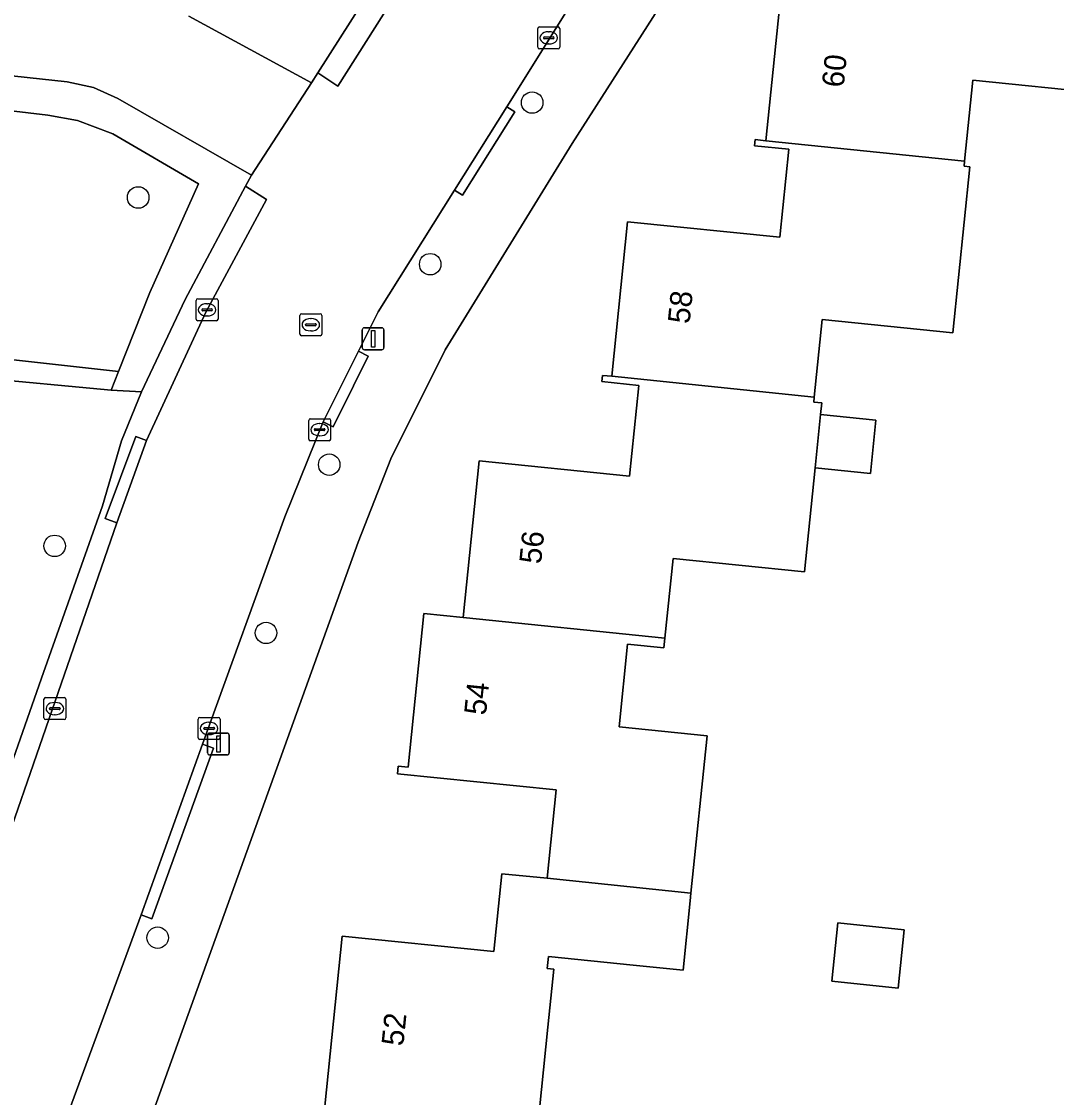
# Model space of a CAD drawing. Extents: x 162396 to 163643, y 386452 to 387406.
# Drawn here: x 162900.94 to 162948.05, y 386943.96 to 386992.93 of the extents above; entities that cross this region are included whole.
import ezdxf

# ---------------------------------------------------------------- set-up
doc = ezdxf.new("R2010")
doc.units = 0
for name, color, linetype in [('IMGEO_Boom', 7, 'Continuous'), ('IMGEO_Erf', 7, 'Continuous'), ('IMGEO_Groenvoorziening', 7, 'Continuous'), ('IMGEO_Haag', 7, 'Continuous'), ('IMGEO_Kolk', 7, 'Continuous'), ('IMGEO_Lichtmast', 7, 'Continuous'), ('IMGEO_Pand', 7, 'Continuous'), ('IMGEO_Pand_nummerreeks', 7, 'Continuous'), ('IMGEO_Rijbaan_lokaal_open', 7, 'Continuous'), ('IMGEO_Rioolput', 7, 'Continuous'), ('IMGEO_Voetpad_open', 7, 'Continuous')]:
    doc.layers.add(name, color=color, linetype=linetype)

msp = doc.modelspace()

# ---------------------------------------------------------------- linework, layer by layer
at = {"layer": 'IMGEO_Boom'}
for centre in [(162924.183, 386989.242), (162906.251, 386984.922), (162919.544, 386981.885), (162914.946, 386972.763), (162902.45, 386969.064), (162912.072, 386965.103), (162907.136, 386951.232)]:
    msp.add_circle(centre, 0.489, dxfattribs=at)
at = {"layer": 'IMGEO_Erf'}
for points in [[(162989.314, 387008.671), (162953.541, 387031.202), (162934.073, 387000), (162925.999, 386987.383), (162920.22, 386977.995), (162917.756, 386973.029), (162916.265, 386969.23), (162904.686, 386937.076)], [(162914.742, 386943.561), (162915.534, 386951.304), (162922.441, 386950.597), (162922.804, 386954.144), (162924.859, 386953.935), (162925.27, 386957.954), (162918.054, 386958.692), (162918.089, 386959.035), (162918.541, 386958.988), (162919.256, 386965.982), (162921.041, 386965.8), (162921.771, 386972.936), (162928.609, 386972.237), (162929.032, 386976.371), (162927.352, 386976.543), (162927.381, 386976.826), (162927.807, 386976.785), (162928.527, 386983.817), (162935.45, 386983.109), (162935.86, 386987.116), (162934.303, 386987.275), (162934.331, 386987.557), (162934.818, 386987.507), (162935.544, 386994.604)], [(162950.196, 386989.656), (162944.244, 386990.265), (162943.867, 386986.581), (162943.843, 386986.342), (162944.107, 386986.315), (162943.334, 386978.763), (162937.387, 386979.372), (162937.025, 386975.84), (162937.002, 386975.612), (162937.368, 386975.574), (162937.313, 386975.039), (162939.83, 386974.781), (162939.583, 386972.362), (162937.066, 386972.62), (162936.581, 386967.884), (162930.595, 386968.496), (162930.223, 386964.861), (162930.178, 386964.422), (162928.523, 386964.591), (162928.139, 386960.829), (162932.144, 386960.419), (162931.412, 386953.265), (162931.375, 386952.907), (162931.052, 386949.754), (162928.784, 386949.986), (162924.93, 386950.38), (162924.873, 386949.827), (162925.167, 386949.797), (162924.897, 386947.155), (162924.409, 386942.385)], [(162904.623, 386970.887), (162905.487, 386973.848), (162906.409, 386976.073), (162905.02, 386976.148), (162898.862, 386976.722), (162898.914, 386977.188), (162897.692, 386977.322), (162896.433, 386966.033), (162895.395, 386966.149), (162895.091, 386963.422), (162896.141, 386963.305), (162895.504, 386957.59), (162896.723, 386957.446), (162898.025, 386957.293)], [(162900.342, 386958.755), (162901.853, 386963.037), (162902.204, 386964.031), (162904.623, 386970.887)]]:
    msp.add_lwpolyline(points, dxfattribs=at)
msp.add_lwpolyline([(162941.112, 386951.594), (162940.841, 386948.938), (162937.818, 386949.247), (162938.089, 386951.903)], close=True, dxfattribs=at)
at = {"layer": 'IMGEO_Groenvoorziening'}
for points in [[(162908.564, 386993.174), (162914.143, 386990.14), (162914.431, 386990.593), (162920.419, 387000), (162926.857, 387010.23)], [(162877.089, 386980.146), (162905.357, 386976.996), (162906.789, 386980.594), (162908.991, 386985.537), (162905.094, 386987.821), (162903.49, 386988.432), (162902.139, 386988.672), (162899.185, 386989.025)]]:
    msp.add_lwpolyline(points, dxfattribs=at)
for points in [[(162911.138, 386985.441), (162911.404, 386985.942), (162905.331, 386989.429), (162904.217, 386989.923), (162903.025, 386990.18), (162899.365, 386990.578), (162899.185, 386989.025), (162902.139, 386988.672), (162903.49, 386988.432), (162905.094, 386987.821), (162908.991, 386985.537), (162906.789, 386980.594), (162905.357, 386976.996), (162905.02, 386976.148), (162906.409, 386976.073), (162908.397, 386980.273)], [(162877.089, 386980.146), (162876.045, 386971.774), (162876.857, 386971.684), (162877.411, 386976.654), (162877.733, 386979.546), (162892.723, 386977.876), (162897.692, 386977.322), (162898.914, 386977.188), (162898.862, 386976.722), (162905.02, 386976.148), (162905.357, 386976.996)]]:
    msp.add_lwpolyline(points, close=True, dxfattribs=at)
at = {"layer": 'IMGEO_Haag'}
msp.add_lwpolyline([(162877.089, 386980.146), (162876.045, 386971.774), (162876.857, 386971.684), (162877.411, 386976.654), (162877.733, 386979.546), (162892.723, 386977.876), (162897.692, 386977.322), (162898.914, 386977.188), (162898.862, 386976.722), (162905.02, 386976.148), (162905.357, 386976.996)], close=True, dxfattribs=at)
at = {"layer": 'IMGEO_Kolk'}
for p, q in [((162924.438, 386991.763), (162924.438, 386992.615)), ((162924.513, 386992.689), (162925.365, 386992.689)), ((162925.439, 386992.615), (162925.439, 386991.763)), ((162924.697, 386992.183), (162924.697, 386992.195)), ((162925.135, 386992.146), (162924.737, 386992.146)), ((162924.74, 386992.232), (162925.138, 386992.232)), ((162924.926, 386992.469), (162924.951, 386992.469)), ((162925.181, 386992.195), (162925.181, 386992.183)), ((162925.365, 386991.689), (162924.513, 386991.689)), ((162924.949, 386991.909), (162924.924, 386991.909)), ((162908.962, 386980.309), (162909.814, 386980.309)), ((162908.887, 386979.383), (162908.887, 386980.235)), ((162909.146, 386979.803), (162909.146, 386979.815)), ((162909.189, 386979.852), (162909.587, 386979.852)), ((162909.375, 386980.089), (162909.4, 386980.089)), ((162909.63, 386979.815), (162909.63, 386979.803)), ((162909.888, 386980.235), (162909.888, 386979.383)), ((162909.584, 386979.766), (162909.186, 386979.766)), ((162909.398, 386979.529), (162909.373, 386979.529)), ((162909.814, 386979.309), (162908.962, 386979.309)), ((162914.011, 386973.927), (162914.011, 386974.779)), ((162914.086, 386974.853), (162914.938, 386974.853)), ((162914.499, 386974.633), (162914.524, 386974.633)), ((162915.012, 386974.779), (162915.012, 386973.927)), ((162914.27, 386974.347), (162914.27, 386974.359)), ((162914.708, 386974.31), (162914.31, 386974.31)), ((162914.313, 386974.396), (162914.711, 386974.396)), ((162914.522, 386974.073), (162914.497, 386974.073)), ((162914.754, 386974.359), (162914.754, 386974.347)), ((162914.938, 386973.853), (162914.086, 386973.853)), ((162901.958, 386961.232), (162901.958, 386962.084)), ((162902.033, 386962.158), (162902.885, 386962.158)), ((162902.26, 386961.701), (162902.658, 386961.701)), ((162902.446, 386961.938), (162902.471, 386961.938)), ((162902.959, 386962.084), (162902.959, 386961.232)), ((162902.217, 386961.652), (162902.217, 386961.664)), ((162902.655, 386961.615), (162902.257, 386961.615)), ((162902.469, 386961.378), (162902.444, 386961.378)), ((162902.701, 386961.664), (162902.701, 386961.652)), ((162909.054, 386961.257), (162909.906, 386961.257)), ((162902.885, 386961.158), (162902.033, 386961.158)), ((162908.979, 386960.331), (162908.979, 386961.183)), ((162909.238, 386960.751), (162909.238, 386960.763)), ((162909.676, 386960.714), (162909.278, 386960.714)), ((162909.281, 386960.8), (162909.679, 386960.8)), ((162909.467, 386961.037), (162909.492, 386961.037)), ((162909.722, 386960.763), (162909.722, 386960.751)), ((162909.98, 386961.183), (162909.98, 386960.331)), ((162909.906, 386960.257), (162909.054, 386960.257)), ((162909.49, 386960.477), (162909.465, 386960.477))]:
    msp.add_line(p, q, dxfattribs=at)
for points in [[(162924.438, 386991.763), (162924.438, 386992.615)], [(162924.513, 386992.689), (162925.365, 386992.689)], [(162925.439, 386992.615), (162925.439, 386991.763)], [(162925.365, 386991.689), (162924.513, 386991.689)], [(162908.962, 386980.309), (162909.814, 386980.309)], [(162908.887, 386979.383), (162908.887, 386980.235)], [(162909.888, 386980.235), (162909.888, 386979.383)], [(162909.814, 386979.309), (162908.962, 386979.309)], [(162914.011, 386973.927), (162914.011, 386974.779)], [(162914.086, 386974.853), (162914.938, 386974.853)], [(162915.012, 386974.779), (162915.012, 386973.927)], [(162914.938, 386973.853), (162914.086, 386973.853)], [(162901.958, 386961.232), (162901.958, 386962.084)], [(162902.033, 386962.158), (162902.885, 386962.158)], [(162902.959, 386962.084), (162902.959, 386961.232)], [(162909.054, 386961.257), (162909.906, 386961.257)], [(162902.885, 386961.158), (162902.033, 386961.158)], [(162908.979, 386960.331), (162908.979, 386961.183)], [(162909.98, 386961.183), (162909.98, 386960.331)], [(162909.906, 386960.257), (162909.054, 386960.257)]]:
    msp.add_lwpolyline(points, dxfattribs=at)
for centre, radius, start, end in [((162924.515, 386992.613), 0.0765, 91.552, 178.448), ((162924.515, 386992.613), 0.0765, 91.552, 178.448), ((162925.363, 386992.613), 0.0765, 1.552, 88.448), ((162925.363, 386992.613), 0.0765, 1.552, 88.448), ((162924.737, 386992.192), 0.0403, 85.8775, 175.7526), ((162924.734, 386992.182), 0.0366, 178.938, 274.7102), ((162925.138, 386992.189), 0.043, 264.8664, 352.4533), ((162925.142, 386992.194), 0.0386, 1.7309, 96.639), ((162924.515, 386991.765), 0.0765, 181.552, 268.448), ((162924.515, 386991.765), 0.0765, 181.552, 268.448), ((162925.363, 386991.765), 0.0765, 271.552, 358.448), ((162925.363, 386991.765), 0.0765, 271.552, 358.448), ((162908.964, 386980.233), 0.0765, 91.552, 178.448), ((162908.964, 386980.233), 0.0765, 91.552, 178.448), ((162909.812, 386980.233), 0.0765, 1.552, 88.448), ((162909.812, 386980.233), 0.0765, 1.552, 88.448), ((162909.186, 386979.812), 0.0403, 85.8775, 175.7526), ((162909.591, 386979.814), 0.0386, 1.7309, 96.639), ((162908.964, 386979.385), 0.0765, 181.552, 268.448), ((162908.964, 386979.385), 0.0765, 181.552, 268.448), ((162909.183, 386979.802), 0.0366, 178.938, 274.7102), ((162909.587, 386979.809), 0.043, 264.8664, 352.4533), ((162909.812, 386979.385), 0.0765, 271.552, 358.448), ((162909.812, 386979.385), 0.0765, 271.552, 358.448), ((162914.088, 386974.777), 0.0765, 91.552, 178.448), ((162914.088, 386974.777), 0.0765, 91.552, 178.448), ((162914.936, 386974.777), 0.0765, 1.552, 88.448), ((162914.936, 386974.777), 0.0765, 1.552, 88.448), ((162914.31, 386974.356), 0.0403, 85.8775, 175.7526), ((162914.307, 386974.346), 0.0366, 178.938, 274.7102), ((162914.711, 386974.353), 0.043, 264.8664, 352.4533), ((162914.715, 386974.358), 0.0386, 1.7309, 96.639), ((162914.088, 386973.929), 0.0765, 181.552, 268.448), ((162914.088, 386973.929), 0.0765, 181.552, 268.448), ((162914.936, 386973.929), 0.0765, 271.552, 358.448), ((162914.936, 386973.929), 0.0765, 271.552, 358.448), ((162902.035, 386962.082), 0.0765, 91.552, 178.448), ((162902.035, 386962.082), 0.0765, 91.552, 178.448), ((162902.257, 386961.661), 0.0403, 85.8775, 175.7526), ((162902.662, 386961.663), 0.0386, 1.7309, 96.639), ((162902.883, 386962.082), 0.0765, 1.552, 88.448), ((162902.883, 386962.082), 0.0765, 1.552, 88.448), ((162902.035, 386961.234), 0.0765, 181.552, 268.448), ((162902.035, 386961.234), 0.0765, 181.552, 268.448), ((162902.254, 386961.651), 0.0366, 178.938, 274.7102), ((162902.658, 386961.658), 0.043, 264.8664, 352.4533), ((162902.883, 386961.234), 0.0765, 271.552, 358.448), ((162902.883, 386961.234), 0.0765, 271.552, 358.448), ((162909.056, 386961.181), 0.0765, 91.552, 178.448), ((162909.056, 386961.181), 0.0765, 91.552, 178.448), ((162909.904, 386961.181), 0.0765, 1.552, 88.448), ((162909.904, 386961.181), 0.0765, 1.552, 88.448), ((162909.278, 386960.76), 0.0403, 85.8775, 175.7526), ((162909.275, 386960.75), 0.0366, 178.938, 274.7102), ((162909.679, 386960.757), 0.043, 264.8664, 352.4533), ((162909.683, 386960.762), 0.0386, 1.7309, 96.639), ((162909.056, 386960.333), 0.0765, 181.552, 268.448), ((162909.056, 386960.333), 0.0765, 181.552, 268.448), ((162909.904, 386960.333), 0.0765, 271.552, 358.448), ((162909.904, 386960.333), 0.0765, 271.552, 358.448)]:
    msp.add_arc(centre, radius, start, end, dxfattribs=at)
for centre, major_axis, ratio, start_param, end_param in [((162924.925, 386992.189), (-0.387, 0.002), 0.722429, 4.712389, 7.853982), ((162924.95, 386992.189), (-0.39, 0.002), 0.717154, 1.570796, 4.712389), ((162909.374, 386979.809), (-0.387, 0.002), 0.722429, 4.712389, 7.853982), ((162909.399, 386979.809), (-0.39, 0.002), 0.717154, 1.570796, 4.712389), ((162914.498, 386974.353), (-0.387, 0.002), 0.722429, 4.712389, 7.853982), ((162914.523, 386974.353), (-0.39, 0.002), 0.717154, 1.570796, 4.712389), ((162902.445, 386961.658), (-0.387, 0.002), 0.722429, 4.712389, 7.853982), ((162902.47, 386961.658), (-0.39, 0.002), 0.717154, 1.570796, 4.712389), ((162909.466, 386960.757), (-0.387, 0.002), 0.722429, 4.712389, 7.853982), ((162909.491, 386960.757), (-0.39, 0.002), 0.717154, 1.570796, 4.712389)]:
    msp.add_ellipse(centre, major_axis=major_axis, ratio=ratio, start_param=start_param, end_param=end_param, dxfattribs=at)
at = {"layer": 'IMGEO_Lichtmast'}
for p, q in [((162916.447, 386978.092), (162916.447, 386978.892)), ((162916.447, 386978.892), (162916.447, 386978.092)), ((162916.547, 386978.992), (162917.337, 386978.992)), ((162917.337, 386978.992), (162916.547, 386978.992)), ((162917.437, 386978.892), (162917.437, 386978.092)), ((162917.437, 386978.092), (162917.437, 386978.892)), ((162917.337, 386977.992), (162916.547, 386977.992)), ((162916.547, 386977.992), (162917.337, 386977.992)), ((162909.408, 386959.647), (162909.408, 386960.447)), ((162909.408, 386960.447), (162909.408, 386959.647)), ((162909.508, 386960.547), (162910.298, 386960.547)), ((162910.298, 386960.547), (162909.508, 386960.547)), ((162910.398, 386960.447), (162910.398, 386959.647)), ((162910.398, 386959.647), (162910.398, 386960.447)), ((162910.298, 386959.547), (162909.508, 386959.547)), ((162909.508, 386959.547), (162910.298, 386959.547))]:
    msp.add_line(p, q, dxfattribs=at)
for points in [[(162916.867, 386978.867), (162917.017, 386978.867), (162917.017, 386978.117), (162916.867, 386978.117), (162916.867, 386978.867)], [(162909.828, 386960.422), (162909.978, 386960.422), (162909.978, 386959.672), (162909.828, 386959.672), (162909.828, 386960.422)]]:
    msp.add_lwpolyline(points, dxfattribs=at)
for centre, start, end in [((162916.547, 386978.892), 90, 180), ((162916.547, 386978.892), 90, 180), ((162917.337, 386978.892), 0, 90), ((162917.337, 386978.892), 360, 90), ((162916.547, 386978.092), 180, 270), ((162916.547, 386978.092), 180, 270), ((162917.337, 386978.092), 270, 0), ((162917.337, 386978.092), 270, 0), ((162909.508, 386960.447), 90, 180), ((162909.508, 386960.447), 90, 180), ((162910.298, 386960.447), 0, 90), ((162910.298, 386960.447), 360, 90), ((162909.508, 386959.647), 180, 270), ((162909.508, 386959.647), 180, 270), ((162910.298, 386959.647), 270, 0), ((162910.298, 386959.647), 270, 0)]:
    msp.add_arc(centre, 0.1, start, end, dxfattribs=at)
at = {"layer": 'IMGEO_Pand'}
for points in [[(162943.867, 386986.581), (162944.244, 386990.265), (162950.196, 386989.656), (162950.956, 386997.086), (162945.823, 386997.611), (162940.848, 386998.12), (162940.82, 386997.847), (162942.831, 386997.641), (162942.448, 386993.898), (162935.544, 386994.604), (162934.818, 386987.507)], [(162934.818, 386987.507), (162934.331, 386987.557), (162934.303, 386987.275), (162935.86, 386987.116), (162935.45, 386983.109), (162928.527, 386983.817), (162927.807, 386976.785), (162937.025, 386975.84), (162937.387, 386979.372), (162943.334, 386978.763), (162944.107, 386986.315), (162943.843, 386986.342), (162943.867, 386986.581)], [(162937.066, 386972.62), (162937.313, 386975.039), (162937.368, 386975.574), (162937.002, 386975.612), (162937.025, 386975.84), (162927.807, 386976.785), (162927.381, 386976.826), (162927.352, 386976.543), (162929.032, 386976.371), (162928.609, 386972.237), (162921.771, 386972.936), (162921.041, 386965.8), (162930.223, 386964.861), (162930.595, 386968.496), (162936.581, 386967.884)], [(162937.313, 386975.039), (162937.066, 386972.62), (162939.583, 386972.362), (162939.83, 386974.781)], [(162921.041, 386965.8), (162919.256, 386965.982), (162918.541, 386958.988), (162918.089, 386959.035), (162918.054, 386958.692), (162925.27, 386957.954), (162924.859, 386953.935), (162931.412, 386953.265), (162932.144, 386960.419), (162928.139, 386960.829), (162928.523, 386964.591), (162930.178, 386964.422), (162930.223, 386964.861)], [(162924.409, 386942.385), (162924.897, 386947.155), (162925.167, 386949.797), (162924.873, 386949.827), (162924.93, 386950.38), (162928.784, 386949.986), (162931.052, 386949.754), (162931.375, 386952.907), (162931.412, 386953.265), (162924.859, 386953.935), (162922.804, 386954.144), (162922.441, 386950.597), (162915.534, 386951.304), (162914.742, 386943.561), (162914.721, 386943.38)], [(162937.818, 386949.247), (162940.841, 386948.938), (162941.112, 386951.594), (162938.089, 386951.903)]]:
    msp.add_lwpolyline(points, close=True, dxfattribs=at)
at = {"layer": 'IMGEO_Rijbaan_lokaal_open'}
for points in [[(162966.768, 387071.483), (162948.849, 387043.507), (162945.907, 387038.803), (162941.229, 387031.323), (162938.465, 387026.904), (162937.436, 387025.258), (162921.686, 387000.002), (162915.342, 386989.987), (162914.431, 386990.593), (162914.143, 386990.14), (162911.404, 386985.942), (162911.138, 386985.441), (162912.089, 386984.831), (162909.331, 386979.699), (162906.632, 386973.865), (162905.275, 386970.114), (162896.686, 386945.321)], [(162893.927, 386924.59), (162901.627, 386939.333), (162906.38, 386952.275), (162909.185, 386960.036), (162912.927, 386970.387), (162914.676, 386974.714), (162915.597, 386976.559), (162916.277, 386977.92), (162917.178, 386979.724), (162920.646, 386985.26), (162923.023, 386989.056), (162927.543, 386996.272), (162929.878, 387000), (162929.936, 387000.092), (162941.722, 387018.853), (162943.715, 387022.032), (162945.076, 387024.193), (162948.049, 387028.821), (162949.072, 387030.463), (162949.283, 387030.941), (162957.556, 387044.115), (162957.708, 387044.272), (162960.889, 387049.333)], [(162910.02, 387014.5), (162902.131, 387015.354), (162900.332, 387000.002), (162899.365, 386990.578), (162903.025, 386990.18), (162904.217, 386989.923), (162905.331, 386989.429), (162911.404, 386985.942), (162914.143, 386990.14), (162908.564, 386993.174)]]:
    msp.add_lwpolyline(points, dxfattribs=at)
at = {"layer": 'IMGEO_Rioolput'}
for p, q in [((162913.609, 386978.704), (162913.609, 386979.556)), ((162913.684, 386979.63), (162914.536, 386979.63)), ((162914.097, 386979.41), (162914.122, 386979.41)), ((162914.61, 386979.556), (162914.61, 386978.704)), ((162913.868, 386979.124), (162913.868, 386979.136)), ((162914.306, 386979.087), (162913.908, 386979.087)), ((162913.911, 386979.173), (162914.309, 386979.173)), ((162914.12, 386978.85), (162914.095, 386978.85)), ((162914.352, 386979.136), (162914.352, 386979.124)), ((162914.536, 386978.63), (162913.684, 386978.63))]:
    msp.add_line(p, q, dxfattribs=at)
for points in [[(162913.609, 386978.704), (162913.609, 386979.556)], [(162913.684, 386979.63), (162914.536, 386979.63)], [(162914.61, 386979.556), (162914.61, 386978.704)], [(162914.536, 386978.63), (162913.684, 386978.63)]]:
    msp.add_lwpolyline(points, dxfattribs=at)
for centre, radius, start, end in [((162913.686, 386979.554), 0.0765, 91.552, 178.448), ((162913.686, 386979.554), 0.0765, 91.552, 178.448), ((162914.534, 386979.554), 0.0765, 1.552, 88.448), ((162914.534, 386979.554), 0.0765, 1.552, 88.448), ((162913.908, 386979.133), 0.0403, 85.8775, 175.7526), ((162913.905, 386979.123), 0.0366, 178.938, 274.7102), ((162914.309, 386979.13), 0.043, 264.8664, 352.4533), ((162914.313, 386979.135), 0.0386, 1.7309, 96.639), ((162913.686, 386978.706), 0.0765, 181.552, 268.448), ((162913.686, 386978.706), 0.0765, 181.552, 268.448), ((162914.534, 386978.706), 0.0765, 271.552, 358.448), ((162914.534, 386978.706), 0.0765, 271.552, 358.448)]:
    msp.add_arc(centre, radius, start, end, dxfattribs=at)
for centre, major_axis, ratio, start_param, end_param in [((162914.096, 386979.13), (-0.387, 0.002), 0.722429, 4.712389, 7.853982), ((162914.121, 386979.13), (-0.39, 0.002), 0.717154, 1.570796, 4.712389)]:
    msp.add_ellipse(centre, major_axis=major_axis, ratio=ratio, start_param=start_param, end_param=end_param, dxfattribs=at)
at = {"layer": 'IMGEO_Voetpad_open'}
for points in [[(162937.436, 387025.258), (162938.465, 387026.904), (162938.04, 387027.166), (162940.804, 387031.585), (162941.229, 387031.323), (162945.907, 387038.803), (162945.216, 387039.485), (162942.349, 387034.94), (162940.119, 387031.406), (162929.704, 387015.236), (162926.997, 387010.375), (162926.857, 387010.23), (162920.419, 387000), (162914.431, 386990.593), (162915.342, 386989.987), (162921.686, 387000.002)], [(162923.023, 386989.056), (162920.646, 386985.26), (162921.014, 386985.028), (162923.391, 386988.824)], [(162905.275, 386970.114), (162904.746, 386970.311), (162906.15, 386974.045), (162906.632, 386973.865), (162909.331, 386979.699), (162912.089, 386984.831), (162911.138, 386985.441), (162908.397, 386980.273), (162906.409, 386976.073), (162905.487, 386973.848), (162904.623, 386970.887), (162902.204, 386964.031), (162901.853, 386963.037), (162900.342, 386958.755), (162900.308, 386958.601), (162897.761, 386952.042), (162897.727, 386951.991), (162894.215, 386942.213), (162891.957, 386937.22), (162888.485, 386931.218), (162889.469, 386930.55), (162893.112, 386936.994), (162895.855, 386943.119), (162896.686, 386945.321)], [(162916.277, 386977.92), (162915.597, 386976.559), (162914.676, 386974.714), (162915.122, 386974.49), (162916.051, 386976.351), (162916.723, 386977.696)], [(162906.632, 386973.865), (162906.15, 386974.045), (162904.746, 386970.311), (162905.275, 386970.114)], [(162906.38, 386952.275), (162906.869, 386952.097), (162909.687, 386959.853), (162909.185, 386960.036)]]:
    msp.add_lwpolyline(points, close=True, dxfattribs=at)
for points in [[(162916.265, 386969.23), (162917.756, 386973.029), (162920.22, 386977.995), (162925.999, 386987.383), (162934.073, 387000), (162953.541, 387031.202), (162954.737, 387033.221)], [(162927.543, 386996.272), (162923.023, 386989.056), (162923.391, 386988.824), (162921.014, 386985.028), (162920.646, 386985.26), (162917.178, 386979.724), (162916.277, 386977.92), (162916.723, 386977.696), (162916.051, 386976.351), (162915.122, 386974.49), (162914.676, 386974.714), (162912.927, 386970.387), (162909.185, 386960.036), (162909.687, 386959.853), (162906.869, 386952.097), (162906.38, 386952.275), (162901.627, 386939.333)], [(162902.993, 386932.511), (162904.626, 386936.989), (162904.686, 386937.076), (162916.265, 386969.23)]]:
    msp.add_lwpolyline(points, dxfattribs=at)

# ---------------------------------------------------------------- texts
at = {"layer": 'IMGEO_Pand_nummerreeks'}
for s, rotation, p in [('60', 84.1591, (162938.36, 386989.902)), ('58', 84.1556, (162931.346, 386979.147)), ('56', 84.1618, (162924.586, 386968.212)), ('54', 84.1629, (162922.077, 386961.329)), ('52', 84.1598, (162918.316, 386946.273))]:
    msp.add_text(s, height=1, rotation=rotation, dxfattribs=at).set_placement(p)

doc.saveas('drawing.dxf')
